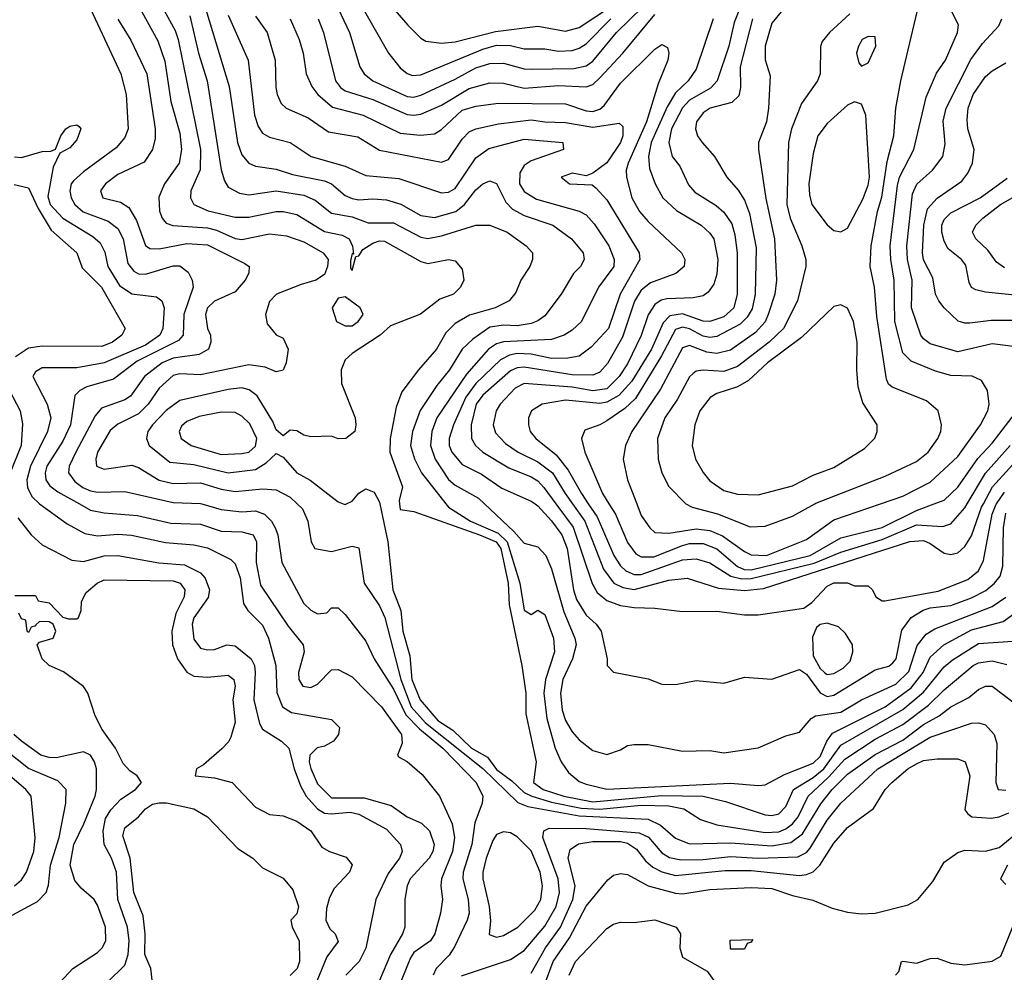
# Model space of a CAD drawing. Header units: inches. Extents: x 1793389 to 1900389, y 320802 to 470796.
# Tile 615 of 656: x 1856644 to 1859505, y 428638 to 431407. Entities that reach past the tile are written whole.
import ezdxf

# ---------------------------------------------------------------- set-up
doc = ezdxf.new("R2010")
doc.units = ezdxf.units.IN
doc.header["$MEASUREMENT"] = 0
doc.layers.add('B8452', color=7, linetype='Continuous')
doc.layers.add('B8453', color=7, linetype='Continuous')

msp = doc.modelspace()

# ---------------------------------------------------------------- linework, layer by layer
at = {"layer": 'B8452', "color": 2}
for points, elevation in [([(1856701.8, 430000), (1856782, 429942), (1856833.5, 429913.5), (1856870, 429907), (1856930, 429911.7), (1856968.8, 429908.8), (1857067.9, 429887.9), (1857150, 429881.1), (1857190, 429872), (1857258, 429838), (1857270, 429826), (1857285.1, 429785.1), (1857294.9, 429710), (1857307.7, 429690), (1857350, 429647.7), (1857367.2, 429610), (1857388.7, 429530), (1857391.8, 429451.8), (1857408.4, 429410), (1857433.7, 429393.7), (1857550, 429373.4), (1857574, 429350), (1857570.6, 429330), (1857556.3, 429310), (1857530, 429295.6), (1857509.1, 429290.9), (1857487.7, 429270), (1857485.8, 429250), (1857490, 429231), (1857510, 429186), (1857550, 429146), (1857645.3, 429145.3), (1857723.6, 429123.6), (1857770, 429090.6), (1857811.7, 429071.7), (1857834.9, 429050), (1857848.4, 429010), (1857844.4, 428990), (1857834.4, 428970), (1857779.3, 428910), (1857770.4, 428890), (1857763.8, 428850), (1857763.8, 428770), (1857757.1, 428750), (1857721.3, 428690), (1857690, 428615.1)], 278), ([(1856817.8, 430000), (1856850, 429982), (1856890, 429973.7), (1856986.4, 429966.4), (1857083.8, 429943.8), (1857170, 429941.1), (1857230, 429921.1), (1857290, 429918.7), (1857322.8, 429910), (1857332.2, 429890), (1857331.7, 429830), (1857343.7, 429763.7), (1857424.4, 429644.4), (1857468, 429590), (1857470.7, 429570), (1857454.4, 429510), (1857455.5, 429490), (1857467.3, 429470), (1857490, 429466), (1857510, 429476.3), (1857550, 429518), (1857570, 429518.8), (1857610, 429497.3), (1857695.5, 429410), (1857754, 429330), (1857755.3, 429304.7), (1857742, 429270), (1857744.7, 429264.7), (1857770, 429251.3), (1857813.8, 429213.8), (1857864, 429150), (1857901.3, 429070), (1857907.4, 429030), (1857901.5, 428990), (1857870.3, 428910), (1857868, 428890), (1857873, 428850), (1857866.8, 428810), (1857850.4, 428750), (1857838, 428730), (1857790, 428695.6), (1857779.4, 428680.6), (1857733.5, 428566.5)], 282), ([(1857173.7, 430000), (1857230, 429983.7), (1857290, 429976.5), (1857330, 429979.5), (1857355.5, 429970), (1857376.4, 429950), (1857387, 429930), (1857394, 429910), (1857406, 429830), (1857470, 429710.8), (1857490, 429690.7), (1857510, 429680.7), (1857536.5, 429683.5), (1857550, 429698), (1857570, 429698), (1857590, 429678), (1857650, 429601), (1857674, 429550), (1857730, 429461.6), (1857766.4, 429386.4), (1857805.8, 429345.8), (1857873.8, 429290), (1857970.4, 429190), (1857990.5, 429150), (1857988.2, 429130), (1857966.7, 429073.3), (1857958.3, 429010), (1857933.1, 428930), (1857931.7, 428910), (1857947, 428850), (1857950.3, 428810), (1857944.9, 428790), (1857907.7, 428712.3), (1857891.9, 428688.1), (1857854.8, 428650), (1857846, 428630)], 286), ([(1857450.7, 430000), (1857465.8, 429985.8), (1857481.6, 429950), (1857491.3, 429890), (1857502, 429870), (1857550, 429862), (1857610, 429877.3), (1857630, 429872), (1857644.9, 429770), (1857690, 429704), (1857705.3, 429670), (1857751.6, 429490), (1857781.6, 429410), (1857823.5, 429363.5), (1857990, 429231.1), (1858091.8, 429131.8), (1858120.8, 429120.8), (1858270, 429093.1), (1858470, 429083.6), (1858506.2, 429066.2), (1858550, 429028.5), (1858590, 429012), (1858710, 429015.2), (1858830, 429006.5), (1858884.6, 429015.4), (1858918.7, 429041.3), (1858972.1, 429127.9), (1859004.8, 429170), (1859050, 429214.3), (1859130, 429271.3), (1859210, 429313.4), (1859270, 429359.1), (1859315.7, 429384.3), (1859350, 429410.3), (1859402.5, 429437.5), (1859430, 429460.5), (1859450, 429470.4), (1859470, 429470.4), (1859530, 429424.9)], 290), ([(1857584.7, 430000), (1857590, 429998), (1857594.1, 430000)], 294), ([(1857691, 430000), (1857714, 429890), (1857729, 429750), (1857752.2, 429690), (1857757.3, 429630), (1857778, 429558), (1857783.5, 429490), (1857807.9, 429430), (1857859.5, 429370), (1857902.6, 429342.6), (1857957.1, 429290), (1858003.7, 429263.7), (1858030, 429228), (1858074.7, 429194.7), (1858110, 429161), (1858132.4, 429150), (1858190, 429133.3), (1858275.7, 429115.7), (1858330, 429112.7), (1858450, 429123.9), (1858530, 429122.4), (1858573.9, 429113.9), (1858622.6, 429082.6), (1858670, 429067), (1858810, 429044.9), (1858850, 429047.1), (1858870, 429055.2), (1858889.8, 429070.2), (1858906, 429090), (1858935.1, 429150), (1858994.5, 429205.5), (1859041.6, 429258.4), (1859130, 429315.8), (1859210, 429359.1), (1859285.3, 429414.7), (1859330, 429459.5), (1859415.1, 429530), (1859430, 429538), (1859470, 429544.2), (1859512.9, 429532.9)], 294), ([(1857748.2, 430000), (1857750, 429984), (1857790, 429977.6), (1857980.4, 429910), (1858028.7, 429890), (1858042.7, 429870), (1858063.2, 429770), (1858066.2, 429706.2), (1858103.6, 429530), (1858115.2, 429450), (1858115.2, 429390), (1858145.3, 429250), (1858137.1, 429190), (1858164.9, 429170), (1858225.5, 429150), (1858310, 429133.6), (1858510, 429152), (1858630.2, 429150.2), (1858695.4, 429135.4), (1858810, 429096.5), (1858830, 429094), (1858850, 429099.5), (1858870, 429120.7), (1858893, 429170), (1858950, 429205), (1858981.2, 429230), (1859030, 429299), (1859210, 429402.8), (1859270, 429452.7), (1859330, 429526.7), (1859353.9, 429546.1), (1859430, 429594), (1859530, 429601.3)], 298), ([(1857882.6, 430000), (1857890, 429990.5), (1857954, 429950), (1858035, 429915), (1858060.5, 429890), (1858097.3, 429770), (1858110, 429690.8), (1858130, 429678), (1858150, 429691), (1858170, 429678), (1858195.3, 429610), (1858198.7, 429570), (1858171.7, 429490), (1858167.4, 429450), (1858176.1, 429376.1), (1858200.3, 429290), (1858217.6, 429250), (1858239.3, 429219.3), (1858270, 429193), (1858290, 429184.9), (1858350.4, 429170.4), (1858710, 429187.9), (1858790, 429181.6), (1858810, 429183.8), (1858866.4, 429213.6), (1858950, 429246.7), (1858970, 429265.7), (1858989.8, 429310.2), (1859006.4, 429333.6), (1859158.7, 429410), (1859234.3, 429465.7), (1859269.8, 429510), (1859290, 429554.4), (1859329.6, 429590), (1859410, 429633.6), (1859502, 429658), (1859550, 429692.7)], 302), ([(1857995.3, 430000), (1858080.2, 429920.2), (1858110, 429886), (1858150, 429874.8), (1858173.4, 429850), (1858190, 429811.3), (1858225.8, 429685.8), (1858257.6, 429610), (1858261.1, 429590), (1858250.3, 429550), (1858222.3, 429490), (1858215.6, 429450), (1858220.5, 429400.5), (1858230, 429370.8), (1858250, 429337.3), (1858270, 429314), (1858310, 429282.8), (1858350, 429271.3), (1858390, 429284.7), (1858410, 429298), (1858430, 429301), (1858470, 429301), (1858570, 429281), (1858650, 429282.8), (1858690, 429276), (1858790, 429291), (1858870, 429326), (1858910, 429336), (1858944.2, 429375.8), (1858956.2, 429383.8), (1859030, 429394.6), (1859090, 429430.3), (1859190, 429476), (1859227.4, 429512.6), (1859251.8, 429588.2), (1859278.5, 429621.5), (1859303.1, 429636.9), (1859470, 429701.7), (1859510, 429728.7)], 306), ([(1858141.6, 430000), (1858150, 429994), (1858190, 429950.4), (1858219.6, 429910), (1858235.5, 429870), (1858253.1, 429750), (1858261.8, 429721.8), (1858290, 429676.3), (1858319.1, 429650), (1858334, 429630), (1858351, 429550), (1858351.3, 429530), (1858370, 429511.3), (1858470, 429491), (1858510, 429476), (1858550, 429474.8), (1858610, 429486.8), (1858690, 429478.8), (1858750, 429496), (1858830, 429490.8), (1858910, 429518.8), (1858930, 429504.9), (1858970, 429450.4), (1858990, 429440.3), (1859010, 429443.7), (1859130, 429517.6), (1859170, 429528.7), (1859181.7, 429538.3), (1859191.2, 429550), (1859207.1, 429632.9), (1859234.5, 429670), (1859268.9, 429691.1), (1859290, 429698.3), (1859350, 429704.9), (1859410, 429726.5), (1859451.6, 429748.4), (1859476.9, 429770), (1859492.8, 429790), (1859501.3, 429818.7), (1859502.8, 429930), (1859510, 429973)], 310), ([(1858202.4, 430000), (1858252.2, 429932.2), (1858308.1, 429768.1), (1858322.4, 429742.4), (1858350, 429719.5), (1858390, 429704.4), (1858430, 429698.4), (1858490, 429697.3), (1858570, 429687.3), (1858670, 429688.2), (1858750, 429677.1), (1858790, 429677.1), (1858922.7, 429697.3), (1858946.3, 429713.7), (1858990, 429761), (1859010, 429770.6), (1859050, 429770.8), (1859070, 429762), (1859110, 429762), (1859122, 429750), (1859132, 429730), (1859150, 429718), (1859158, 429718), (1859313.3, 429746.7), (1859399.5, 429780.5), (1859430, 429805.5), (1859444.9, 429835.1), (1859469.8, 429970), (1859481.3, 429998.7), (1859482.1, 430000)], 314), ([(1858250.4, 430000), (1858286, 429950), (1858340.2, 429810), (1858370.4, 429770), (1858396.7, 429756.7), (1858430, 429751.3), (1858530, 429778.5), (1858583.7, 429783.7), (1858675.1, 429755.1), (1858750, 429748.7), (1858805.5, 429754.5), (1859230.3, 429890.3), (1859270, 429893.1), (1859290, 429884.9), (1859330, 429857.1), (1859350, 429852.7), (1859370, 429858), (1859390, 429876.3), (1859410, 429907.3), (1859439.3, 429990), (1859444.6, 430000)], 318), ([(1858296.5, 430000), (1858321.9, 429961.9), (1858370.3, 429850), (1858390, 429820.4), (1858405.8, 429805.8), (1858430, 429795.2), (1858450, 429794.7), (1858570, 429836.9), (1858610, 429840.3), (1858650, 429828.8), (1858710.1, 429790.1), (1858742.6, 429782.6), (1858770, 429782.8), (1858952.5, 429827.5), (1859030, 429859.3), (1859150, 429896.1), (1859250, 429939.2), (1859326.2, 429933.8), (1859350, 429942), (1859390, 429988.2), (1859397.1, 430000)], 322), ([(1858356.5, 430000), (1858375.3, 429970), (1858410, 429887.3), (1858434.4, 429854.4), (1858450, 429845.7), (1858486.4, 429846.4), (1858570, 429879.3), (1858590, 429884.5), (1858630, 429884.9), (1858670, 429869.1), (1858730, 429818), (1858749.6, 429809.6), (1858770, 429808.3), (1858940.7, 429850), (1859030, 429900.9), (1859150, 429931.7), (1859250, 429980.9), (1859301.8, 430000)], 326), ([(1858437.2, 430000), (1858450, 429966), (1858474.8, 429930), (1858490, 429917.3), (1858530, 429914.4), (1858610, 429927.1), (1858650, 429922.4), (1858686.8, 429906.8), (1858750, 429861.3), (1858770, 429852.2), (1858814, 429850), (1858930, 429896.4), (1859010, 429953.7), (1859145.6, 430000)], 330), ([(1858579.8, 430000), (1858598, 429990), (1858671.4, 429971.4), (1858766.3, 429933.7), (1858810, 429935.5), (1858890, 429964.4), (1858954.4, 430000)], 334), ([(1856639, 429959), (1856677.3, 429910), (1856710, 429880.7), (1856796.1, 429836.1), (1856830, 429832.4), (1856890, 429848.9), (1856930, 429850.3), (1857049, 429829), (1857123.2, 429823.2), (1857170, 429799.3), (1857183.6, 429783.6), (1857195.5, 429750), (1857192, 429728), (1857150, 429668.7), (1857145.7, 429650), (1857150, 429606.8), (1857170, 429580.5), (1857190, 429575.5), (1857210, 429576.3), (1857246, 429590), (1857270, 429587.7), (1857317.1, 429550), (1857326.7, 429530), (1857328.8, 429510), (1857324.9, 429430), (1857341.6, 429361.6), (1857350, 429344.7), (1857404.7, 429310), (1857426, 429290), (1857441.6, 429230), (1857460.2, 429180.2), (1857477, 429150), (1857510, 429113.7), (1857530, 429101.5), (1857550, 429099.1), (1857604.4, 429104.4), (1857630, 429098.4), (1857710, 429054.9), (1857750.6, 429010), (1857755.5, 428990), (1857748.2, 428970), (1857714.8, 428925.2), (1857679.5, 428850), (1857650, 428709), (1857630.3, 428669.7), (1857592.4, 428630)], 274), ([(1856630, 429734), (1856690, 429734), (1856698, 429718), (1856730, 429712), (1856770, 429671), (1856786, 429666), (1856810, 429666), (1856815.1, 429670), (1856822.9, 429690), (1856824.2, 429715.8), (1856837.7, 429742.3), (1856869.3, 429770), (1856890, 429779.3), (1857090, 429776.5), (1857110.5, 429770), (1857123.8, 429750), (1857122.4, 429730), (1857098.5, 429681.5), (1857086.7, 429630), (1857088.4, 429590), (1857103.1, 429550), (1857130, 429510.6), (1857150, 429499.3), (1857190, 429496.4), (1857250, 429502), (1857266.8, 429490), (1857270.3, 429470.3), (1857263.7, 429430), (1857270, 429366), (1857258, 429322), (1857251.5, 429308.5), (1857231.8, 429288.2), (1857178.8, 429241.2), (1857158, 429230), (1857154, 429210), (1857210, 429204), (1857262, 429190), (1857330, 429118.8), (1857370, 429097.3), (1857410, 429093.4), (1857450, 429078), (1857490.7, 429050), (1857522.4, 429002.4), (1857544.7, 428990), (1857593.4, 428973.4), (1857610.8, 428950.8), (1857602.8, 428930), (1857557.7, 428882.3), (1857544.4, 428855.6), (1857535.8, 428824.2), (1857534, 428790), (1857545.1, 428765.1), (1857561, 428750), (1857570, 428728), (1857536.8, 428683.2), (1857507.4, 428612.6)], 270), ([(1856899.3, 428610), (1856950, 428658.8), (1856959.7, 428690), (1856962.3, 428730), (1856958, 428770), (1856929.7, 428850), (1856925.6, 428930), (1856911.5, 428970), (1856889.5, 429009.5), (1856886.9, 429050), (1856894.2, 429085.8), (1856908.9, 429111.1), (1856938.4, 429141.6), (1856980.9, 429170), (1856998, 429190), (1856986, 429210), (1856964.2, 429224.2), (1856945.1, 429245.1), (1856922.4, 429290), (1856884.1, 429344.1), (1856863.7, 429383.7), (1856842, 429450), (1856830, 429469.5), (1856771.8, 429511.8), (1856729.8, 429529.8), (1856709.8, 429549.8), (1856695.3, 429590), (1856702, 429598), (1856741.2, 429610), (1856749.3, 429630), (1856742, 429650), (1856730, 429657.2), (1856702, 429658), (1856691.1, 429648.9), (1856690, 429646), (1856678, 429642), (1856670, 429626), (1856666, 429630), (1856662, 429662), (1856650, 429666), (1856642, 429682)], 270), ([(1857928.2, 428628.2), (1858070, 428675.3), (1858110, 428701.6), (1858170, 428772.2), (1858203.1, 428830), (1858213.1, 428870), (1858208.6, 428910), (1858164.7, 429030), (1858167, 429050), (1858182.6, 429057.4), (1858290, 429056.9), (1858444.2, 429044.2), (1858471, 429031), (1858510, 428985.3), (1858532.4, 428972.4), (1858565.2, 428965.2), (1858630, 428966.2), (1858710, 428975.2), (1858790, 428970.2), (1858905.7, 428974.3), (1858930, 428987), (1858940.7, 428999.3), (1858990, 429080.4), (1859030, 429130.4), (1859138, 429230), (1859290, 429322.3), (1859410, 429363), (1859430, 429364), (1859450, 429357.3), (1859475.5, 429330), (1859483.8, 429303.8), (1859480.5, 429190), (1859486.8, 429170), (1859510, 429168.2)], 286), ([(1856610, 428797.6), (1856696.1, 428843.9), (1856720.9, 428870), (1856727.8, 428892.2), (1856734, 428950), (1856759.1, 429030), (1856778.4, 429130), (1856779.5, 429170), (1856754.8, 429194.8), (1856670, 429231.1), (1856569.8, 429309.8)], 278), ([(1856762, 428610), (1856799, 428650), (1856870, 428696.3), (1856883.7, 428710), (1856894.5, 428730), (1856893.6, 428770), (1856870, 428834), (1856860.9, 428850), (1856822.7, 428882.7), (1856805.1, 428905.1), (1856791.2, 428950), (1856801.7, 429010), (1856831.2, 429070), (1856863.6, 429150), (1856867.6, 429170), (1856867.3, 429230), (1856862, 429250), (1856850, 429269.2), (1856830, 429279.5), (1856750, 429261.6), (1856730, 429262.4), (1856706, 429270), (1856649.5, 429310), (1856627.3, 429330)], 274), ([(1858130, 428635.5), (1858172.1, 428710), (1858215.3, 428770), (1858251.9, 428850), (1858258.5, 428890), (1858238, 428970), (1858244.2, 428995.8), (1858267.7, 429012.3), (1858310, 429018.2), (1858390, 429018.2), (1858410, 429014.2), (1858436.3, 428996.3), (1858462.7, 428962.7), (1858484.1, 428944.1), (1858510, 428930.2), (1858550, 428919.6), (1858694.3, 428934.3), (1858770, 428934), (1858910, 428920.3), (1858930, 428922.6), (1858950, 428930.4), (1858969.6, 428950), (1859010, 429013.4), (1859050, 429059.1), (1859125.1, 429114.9), (1859159.3, 429170), (1859178, 429190), (1859225.1, 429230), (1859250, 429244.9), (1859270, 429253.7), (1859310, 429259.1), (1859370, 429258.8), (1859391, 429250), (1859404.9, 429210), (1859390.9, 429110.9), (1859398.8, 429098.8), (1859410.6, 429090.6), (1859466.9, 429086.9), (1859490, 429090.3), (1859518, 429102)], 282), ([(1856629.3, 428890), (1856650, 428907.7), (1856664.5, 428930), (1856685.6, 428990), (1856689.5, 429029.5), (1856678, 429150), (1856662, 429170), (1856615.6, 429210)], 282), ([(1857030, 428608), (1857025.1, 428650), (1857007.6, 428690), (1857008.5, 428750), (1857002.8, 428802.8), (1856976.3, 428870), (1856965.7, 428970), (1856944.4, 429035.6), (1856950, 429058.8), (1856989.6, 429090.4), (1857010, 429114), (1857030, 429126.8), (1857050, 429130.7), (1857070.6, 429130.6), (1857150, 429114), (1857190, 429090.8), (1857278.5, 428998.5), (1857322, 428970), (1857350, 428942), (1857410, 428912), (1857438, 428878), (1857454.8, 428830), (1857450, 428808), (1857432, 428790), (1857436, 428770), (1857456.3, 428730), (1857457.1, 428670), (1857450.4, 428650), (1857430, 428629.2)], 266), ([(1858172.4, 428610), (1858194.8, 428670), (1858241.8, 428738.2), (1858290, 428830.4), (1858352.8, 428907.2), (1858370, 428920.5), (1858390, 428925.5), (1858410, 428923), (1858470.2, 428890.2), (1858550, 428868.5), (1858570, 428867), (1858650, 428879.5), (1858770, 428884.9), (1858830, 428881.7), (1858890, 428861.3), (1858948.4, 428848.4), (1859005.2, 428825.2), (1859050, 428813.4), (1859090, 428808), (1859130, 428810.4), (1859225.6, 428834.4), (1859254, 428850), (1859297.6, 428902.4), (1859330, 428958.8), (1859370, 428986.8), (1859390, 428993.4), (1859450, 428990.8), (1859490, 429001), (1859549.3, 429050)], 278), ([(1859188.7, 428630), (1859199, 428641), (1859206, 428670), (1859210, 428671.3), (1859250, 428664.7), (1859290, 428678.8), (1859310, 428679.1), (1859350, 428665.5), (1859390, 428660.5), (1859470, 428670.7), (1859494.7, 428685.3), (1859537.4, 428790), (1859548.9, 428811.1), (1859570, 428827), (1859690, 428884), (1859750, 428857), (1859770, 428855.3), (1859809.8, 428870.2), (1859850, 428894), (1859890, 428898.8), (1859975.1, 428990), (1860000, 429007.7)], 274), ([(1859514, 428950), (1859494, 428910), (1859510, 428894)], 278), ([(1858240.7, 428630), (1858259.5, 428670), (1858350, 428766), (1858370, 428778.8), (1858390, 428784), (1858430, 428782.8), (1858490, 428790.6), (1858551.3, 428770), (1858564.7, 428750), (1858562, 428710), (1858570, 428682), (1858642, 428642), (1858683.5, 428583.5)], 274)]:
    msp.add_lwpolyline(points, dxfattribs=dict(at, elevation=elevation))
for points, elevation in [([(1858990, 429653.2), (1858970, 429649.4), (1858959.3, 429640.7), (1858947.6, 429612.4), (1858950, 429558.8), (1858970, 429521.3), (1858982.4, 429510), (1858990, 429504.2), (1859010, 429507.2), (1859037.4, 429522.6), (1859057.3, 429542.7), (1859065.1, 429570), (1859063.7, 429590), (1859043.6, 429623.6), (1859022.9, 429642.9)], 314), ([(1858050, 429046.6), (1858030, 429039.3), (1858018.9, 429021.1), (1857999.6, 428970), (1857990.3, 428930), (1857990.3, 428910), (1858008.9, 428830), (1858012.4, 428787.6), (1858008.1, 428748.1), (1858030, 428740.7), (1858050, 428745.5), (1858092, 428770), (1858141.3, 428818.7), (1858158.9, 428850), (1858163.1, 428890), (1858156.8, 428930), (1858130, 428991.8), (1858090, 429032.7), (1858070, 429043.7)], 290), ([(1858710, 428706), (1858708.4, 428731.6), (1858774, 428734), (1858770, 428726), (1858758, 428722), (1858750, 428706)], 274)]:
    msp.add_lwpolyline(points, close=True, dxfattribs=dict(at, elevation=elevation))
at = {"layer": 'B8453', "color": 2}
for points, elevation in [([(1857525.5, 431645.5), (1857716.3, 431310), (1857750, 431267.7), (1857770, 431250.6), (1857785.5, 431245.5), (1857810, 431247), (1857990, 431322), (1858030, 431333.4), (1858070, 431332.6), (1858110, 431323.1), (1858170, 431323.1), (1858210, 431315.6), (1858250, 431317.4), (1858270, 431324.2), (1858290, 431337), (1858362.3, 431410)], 326), ([(1857546.4, 431490), (1857602.4, 431370), (1857633, 431270), (1857645.5, 431250), (1857670.7, 431230), (1857770, 431184), (1857790, 431182.3), (1857810, 431187.6), (1857910, 431234.3), (1857970, 431267.7), (1858010, 431279.6), (1858050, 431280.9), (1858110, 431264.2), (1858130, 431263.1), (1858254.2, 431265.8), (1858290, 431273.1), (1858310, 431287), (1858378.7, 431370), (1858455.1, 431444.9)], 322), ([(1857053.7, 431453.7), (1857095.9, 431375.9), (1857105.2, 431350), (1857170.2, 431030), (1857168.9, 430971.1), (1857141.6, 430910), (1857140.5, 430890), (1857150.4, 430870.4), (1857191.7, 430851.7), (1857270, 430833.7), (1857310, 430833.7), (1857390, 430850.3), (1857410, 430850.3), (1857450, 430841.3), (1857530, 430791.8), (1857580.9, 430780.9), (1857602, 430770), (1857611, 430749), (1857614, 430726), (1857610, 430728), (1857606, 430706), (1857605.2, 430685.2), (1857610, 430678), (1857621.2, 430718.8), (1857630, 430721), (1857641, 430739), (1857670, 430757.4), (1857690, 430764.6), (1857703.9, 430763.9), (1857810, 430704.9), (1857830, 430699.1), (1857890, 430710.5), (1857910, 430706), (1857930, 430682), (1857934.8, 430650), (1857924.7, 430630), (1857904.7, 430610), (1857864.9, 430595.1), (1857808.7, 430551.3), (1857722, 430518), (1857692, 430490), (1857610, 430437.2), (1857590, 430419), (1857578, 430390), (1857579.1, 430350), (1857618.8, 430250), (1857621, 430230), (1857618, 430210), (1857592, 430190), (1857570, 430189.4), (1857550, 430197.2), (1857490, 430195.1), (1857470, 430199.3), (1857450, 430212.7), (1857430, 430214), (1857410, 430198), (1857390, 430215.3), (1857379.7, 430239.7), (1857333.9, 430313.9), (1857311.2, 430331.2), (1857290, 430336.9), (1857250, 430332.8), (1857110, 430300.5), (1857070, 430271.5), (1857030.4, 430230), (1857017.1, 430210), (1857012.7, 430190), (1857020.5, 430170), (1857081.1, 430121.1), (1857150, 430114), (1857249.7, 430090.3), (1857330, 430099.6), (1857360.6, 430119.4), (1857390, 430146.8), (1857410, 430136), (1857450, 430090.6), (1857488.7, 430068.7), (1857570, 430005.5), (1857584.7, 430000)], 294), ([(1857175.6, 431470), (1857253, 431213), (1857277, 431050), (1857290, 431014.8), (1857310, 430990.6), (1857330, 430981.6), (1857390, 430972.7), (1857437.4, 430957.4), (1857530, 430938.9), (1857550.2, 430930.2), (1857590, 430896.4), (1857610, 430887.4), (1857630, 430883.6), (1857670, 430886.7), (1857710, 430883.7), (1857751.3, 430871.3), (1857810, 430838.7), (1857850, 430832.2), (1857911.8, 430850), (1857936.9, 430870), (1857970, 430913), (1857990, 430930.6), (1858010, 430939.1), (1858030, 430930.8), (1858057.3, 430877.3), (1858076.7, 430856.7), (1858110, 430838), (1858193.4, 430810), (1858247.7, 430770), (1858282, 430730), (1858284.9, 430710), (1858273.4, 430690), (1858253.4, 430670), (1858217.3, 430610), (1858170, 430546.6), (1858150, 430532), (1858130, 430524.7), (1858090, 430517.7), (1858050, 430519.2), (1858010, 430513.5), (1857960.9, 430479.1), (1857930.4, 430450), (1857893.4, 430390), (1857856.2, 430343.8), (1857808.1, 430271.9), (1857785.7, 430210), (1857780.3, 430170), (1857791.4, 430131.4), (1857812.2, 430090), (1857882.6, 430000)], 302), ([(1857716.3, 431456.3), (1857771.9, 431391.9), (1857810, 431354), (1857824.9, 431344.9), (1857870, 431339.5), (1857910, 431342.6), (1858027.3, 431372.7), (1858150, 431388.7), (1858230, 431373.7), (1858270, 431384.6), (1858397.4, 431470)], 330), ([(1858748.2, 431470), (1858720.5, 431399.5), (1858704.6, 431330), (1858670.4, 431230), (1858651.3, 431208.7), (1858590, 431173.7), (1858570, 431151.5), (1858538.5, 431090), (1858530.4, 431050), (1858540.5, 431010), (1858562, 430982), (1858587.3, 430927.3), (1858606.4, 430906.4), (1858667.7, 430867.7), (1858690, 430848.2), (1858713.6, 430813.6), (1858722.5, 430782.5), (1858728.9, 430730), (1858728.8, 430610), (1858719.5, 430570), (1858690, 430544), (1858650, 430529.8), (1858630, 430531.2), (1858570, 430552.8), (1858533.7, 430546.3), (1858514.2, 430525.8), (1858479.7, 430450), (1858423.1, 430356.9), (1858385.4, 430314.6), (1858350, 430295.5), (1858330, 430291.7), (1858230, 430301.7), (1858162, 430290), (1858131, 430270), (1858122.8, 430250), (1858122.8, 430230), (1858127.3, 430210), (1858144, 430190), (1858202.8, 430142.8), (1858238.4, 430098.4), (1858276.5, 430030), (1858296.5, 430000)], 322), ([(1856850, 431438.8), (1856938.4, 431250), (1856954, 431190), (1856959.3, 431090), (1856950, 431065.2), (1856924.8, 431035.2), (1856830, 430965.6), (1856801.1, 430938.9), (1856794.4, 430930), (1856790.4, 430910), (1856793.7, 430890), (1856804.4, 430870), (1856829.3, 430849.3), (1856901.3, 430821.3), (1856930, 430800.5), (1856944.6, 430770), (1856959, 430699), (1856976.5, 430676.5), (1856990, 430668.8), (1857010, 430667.4), (1857090, 430692), (1857110, 430692.4), (1857134, 430674), (1857146, 430650), (1857148.5, 430630), (1857121.7, 430550), (1857119.3, 430490), (1857105.5, 430474.5), (1856985.4, 430414.6), (1856917.3, 430362.7), (1856839.9, 430340.1), (1856818.8, 430330), (1856805.1, 430314.9), (1856791.6, 430230), (1856770, 430182), (1856723.6, 430110), (1856718.9, 430090), (1856720.3, 430070), (1856732.4, 430052.4), (1856755.1, 430035.1), (1856817.8, 430000)], 282), ([(1856999.5, 431430), (1857046.1, 431346.1), (1857066.5, 431286.5), (1857083.1, 431170), (1857110, 431078), (1857114.9, 431030), (1857108.2, 430990), (1857065.5, 430930), (1857048.6, 430891.4), (1857050.4, 430850.4), (1857058, 430830), (1857070, 430816.3), (1857088.9, 430808.9), (1857190, 430802), (1857215.8, 430795.8), (1857270, 430771.8), (1857290, 430768.8), (1857370, 430784.9), (1857419.2, 430779.2), (1857470, 430761.6), (1857526, 430730), (1857540.7, 430710), (1857539.1, 430690), (1857530, 430666.6), (1857504.7, 430650), (1857462, 430638), (1857390.6, 430609.4), (1857370, 430588), (1857358.8, 430550), (1857363.5, 430523.5), (1857390, 430491.3), (1857410, 430482), (1857424.7, 430450), (1857418.8, 430410), (1857410, 430388.7), (1857390, 430384), (1857357.2, 430397.2), (1857310, 430404.2), (1857170, 430375.4), (1857110, 430378), (1857090, 430373.3), (1857050, 430336.2), (1857018, 430290), (1856990, 430261.3), (1856930, 430231.5), (1856907.1, 430212.9), (1856870.4, 430150), (1856866, 430130), (1856867.7, 430110), (1856890, 430100.5), (1856970, 430112.4), (1856990, 430106), (1857049.2, 430069.2), (1857090, 430059.6), (1857170, 430060.9), (1857230, 430042.7), (1857270, 430036), (1857350, 430043.7), (1857390, 430040.5), (1857430, 430019.3), (1857450.7, 430000)], 290), ([(1857250, 431421), (1857308.4, 431290), (1857326.7, 431130), (1857337, 431097), (1857350, 431077.3), (1857370, 431066), (1857430, 431050.5), (1857490.8, 431010), (1857590, 430981.6), (1857650, 430954.9), (1857745.5, 430945.5), (1857870, 430904.4), (1857890, 430906.4), (1857910, 430916.4), (1857970, 431005.5), (1858007.3, 431032.7), (1858110, 431060.3), (1858222, 431050), (1858224.7, 431030), (1858130, 430996.9), (1858110, 430983.6), (1858097.3, 430962.7), (1858096.5, 430930), (1858110, 430908.4), (1858145.9, 430885.9), (1858270, 430850.4), (1858290, 430840.5), (1858313.9, 430813.9), (1858355.8, 430750), (1858372, 430710), (1858370.2, 430689.8), (1858326, 430630), (1858276.3, 430530), (1858250, 430504.5), (1858226, 430490), (1858190, 430478), (1858050, 430470.9), (1858030, 430465.4), (1858006.7, 430450), (1857942.7, 430377.3), (1857856.5, 430250), (1857841.5, 430210), (1857837.7, 430170), (1857851.6, 430130), (1857890, 430070.4), (1857910, 430054), (1857977.1, 430017.1), (1857995.3, 430000)], 306), ([(1857512, 431410), (1857526.7, 431370), (1857562.4, 431230), (1857576.3, 431210), (1857590, 431200.4), (1857670, 431175.2), (1857770, 431131.6), (1857790, 431130.2), (1857810, 431132.9), (1857870, 431158.9), (1857950, 431207.6), (1858010, 431224.2), (1858050, 431223.1), (1858110, 431207.9), (1858210, 431216.5), (1858290, 431212), (1858310, 431219.3), (1858330, 431238.4), (1858396.9, 431310), (1858490, 431422.4)], 318), ([(1858870, 431447), (1858830, 431397.2), (1858810.6, 431330.6), (1858810.5, 431290.5), (1858824.5, 431244.5), (1858820.4, 431150), (1858814.4, 431110), (1858790.6, 431050), (1858790.6, 431030), (1858812.4, 430887.6), (1858837, 430770), (1858843.1, 430650), (1858838.7, 430610), (1858819.5, 430550), (1858810, 430529.6), (1858781.8, 430498.2), (1858710, 430446.9), (1858670, 430437.3), (1858641, 430441), (1858590, 430460.5), (1858570, 430454), (1858506.1, 430333.9), (1858423, 430210), (1858404.9, 430170), (1858397.3, 430130), (1858410.8, 430070), (1858437.2, 430000)], 330), ([(1859055.9, 431424.1), (1858997.3, 431370), (1858975.9, 431344.1), (1858970.6, 431329.4), (1858970.5, 431250), (1858962, 431230), (1858916.1, 431163.9), (1858886.4, 431090), (1858878.4, 431050), (1858873.4, 430870), (1858882.6, 430830), (1858917.1, 430750), (1858928.2, 430710), (1858928.2, 430690), (1858904.4, 430590), (1858863.7, 430510), (1858822, 430470), (1858730, 430399.7), (1858690, 430385.1), (1858630, 430388.2), (1858610, 430385.6), (1858600.8, 430379.2), (1858590, 430369.4), (1858555.5, 430304.5), (1858518.4, 430250), (1858497.1, 430190), (1858499.3, 430130), (1858510.5, 430090), (1858530.4, 430050.4), (1858579.8, 430000)], 334), ([(1858954.4, 430000), (1858958, 430002), (1859159.3, 430080.7), (1859250, 430123), (1859283.7, 430150), (1859312.3, 430190), (1859320.9, 430210), (1859322.7, 430230), (1859313.2, 430270), (1859279.1, 430299.1), (1859179.7, 430339.7), (1859168.3, 430348.3), (1859162.6, 430362.6), (1859134.9, 430545.1), (1859127.8, 430630), (1859115.1, 430690), (1859118, 430750), (1859136.4, 430850), (1859148.8, 430891.2), (1859164.8, 430995.2), (1859184.2, 431070), (1859189.7, 431150), (1859204.5, 431230), (1859252, 431430)], 334), ([(1859145.6, 430000), (1859210, 430022), (1859290, 430063.1), (1859370, 430138), (1859436.2, 430230), (1859457, 430270), (1859460.9, 430290), (1859456, 430330), (1859438.4, 430358.4), (1859411.7, 430371.7), (1859350, 430373.3), (1859305.6, 430385.6), (1859234.9, 430414.9), (1859210, 430439), (1859187.4, 430530), (1859185.4, 430650), (1859175.1, 430710), (1859173.5, 430750), (1859194.6, 430925.4), (1859201, 430950), (1859242.4, 431030), (1859278, 431182), (1859308.2, 431251.8), (1859334.5, 431290), (1859369.4, 431370), (1859372.1, 431392.1), (1859351.8, 431431.8)], 330), ([(1856929.1, 431409.1), (1856967.7, 431347.7), (1857013.7, 431250), (1857037.6, 431090), (1857037.6, 431062.4), (1857030.5, 431030), (1857006.4, 430993.6), (1856930, 430957), (1856894, 430930), (1856878.8, 430910), (1856886, 430890), (1856937, 430877), (1856961.1, 430861.1), (1856984, 430824), (1857010, 430750.8), (1857022.6, 430742.6), (1857050, 430741.3), (1857130, 430756.5), (1857190, 430752.9), (1857298.7, 430698.7), (1857310.7, 430690), (1857310.6, 430670.6), (1857299.3, 430650), (1857270, 430616.2), (1857210, 430589.5), (1857190.5, 430570), (1857184.4, 430550), (1857190.4, 430510), (1857198.4, 430490), (1857199.3, 430470), (1857193.4, 430450), (1857166.1, 430433.9), (1857090, 430423.8), (1857058.4, 430410), (1857006.7, 430370), (1856966.6, 430313.4), (1856950, 430302.4), (1856882, 430278), (1856863.6, 430256.4), (1856807.4, 430150), (1856788.5, 430110), (1856786.7, 430090), (1856804.6, 430064.6), (1856827.6, 430047.6), (1856850, 430038.3), (1856870, 430034.3), (1856950, 430035.8), (1857090, 430003.7), (1857170, 430001.1), (1857173.7, 430000)], 286), ([(1857138.9, 431418.9), (1857164, 431310), (1857188.9, 431230), (1857230, 430971.3), (1857239, 430939), (1857250, 430920.7), (1857283.1, 430903.1), (1857310, 430898.7), (1857390, 430910.3), (1857470, 430897.4), (1857502.5, 430882.5), (1857550, 430845.3), (1857610, 430834.3), (1857657, 430817), (1857730, 430816.5), (1857810, 430775.3), (1857830, 430771.8), (1857870, 430778.9), (1857970, 430810.6), (1858010, 430810.6), (1858061, 430790), (1858116, 430750), (1858134.8, 430730), (1858134.8, 430710), (1858126.8, 430690), (1858100.7, 430650), (1858085.8, 430614.2), (1858066.8, 430590), (1858026, 430570), (1857951.6, 430548.4), (1857910, 430524.5), (1857882.9, 430497.1), (1857855.5, 430450), (1857803, 430390), (1857754.6, 430325.4), (1857738.4, 430281.6), (1857721.1, 430190), (1857720.3, 430150), (1857757.1, 430050), (1857747, 430010), (1857748.2, 430000)], 298), ([(1857330, 431417.3), (1857363, 431370), (1857386.4, 431290), (1857388.4, 431210), (1857392.7, 431190), (1857404.2, 431164.2), (1857418.8, 431150), (1857482.3, 431122.3), (1857541.7, 431081.7), (1857626.9, 431066.9), (1857690, 431028.2), (1857870, 430993), (1857890, 431000.7), (1857930, 431060.5), (1857950, 431081.6), (1857970, 431090.4), (1858035.2, 431104.8), (1858130, 431116.5), (1858170, 431110.2), (1858230, 431109), (1858310, 431094.7), (1858386.4, 431106.4), (1858396.7, 431096.7), (1858396.5, 431070), (1858390.3, 431050), (1858350, 430991.6), (1858310, 430961.2), (1858290, 430953.2), (1858250, 430961.2), (1858218, 430950), (1858242, 430930), (1858307.3, 430927.3), (1858318.8, 430918.8), (1858350, 430884), (1858443.8, 430730), (1858446, 430710), (1858388.8, 430610), (1858355.3, 430510), (1858304.6, 430455.4), (1858270, 430429.7), (1858236.5, 430423.5), (1858190, 430422.7), (1858130, 430435.5), (1858090, 430437.1), (1858067.9, 430432.1), (1858041.6, 430418.4), (1857970.1, 430349.9), (1857940.7, 430310), (1857904.6, 430230), (1857891.8, 430190), (1857892, 430170), (1857899.5, 430150), (1857930, 430114.9), (1857986.6, 430086.6), (1858045.4, 430045.4), (1858130, 430008.2), (1858141.6, 430000)], 310), ([(1857430.4, 431410), (1857456.4, 431350), (1857468.4, 431310), (1857477.1, 431250), (1857493.4, 431213.4), (1857510.4, 431190), (1857553.4, 431153.4), (1857642.8, 431130), (1857750, 431078), (1857808, 431072), (1857850, 431075.5), (1857870, 431088), (1857930, 431144.2), (1857970, 431156.5), (1858035.6, 431164.4), (1858230, 431163.1), (1858290, 431142.3), (1858310, 431140.9), (1858330, 431147.2), (1858342.2, 431157.8), (1858390, 431223), (1858490, 431322), (1858510, 431334.8), (1858526.4, 431326.4), (1858530.4, 431310.4), (1858527.7, 431290), (1858499.5, 431220.5), (1858465.5, 431110), (1858411.8, 430990), (1858406, 430970), (1858407, 430950), (1858423.1, 430890), (1858444.9, 430850), (1858470, 430820.5), (1858566.8, 430730), (1858577.3, 430710), (1858574.8, 430690), (1858551, 430670), (1858477.5, 430642.5), (1858450, 430621.6), (1858431.1, 430588.9), (1858395.6, 430484.4), (1858351.9, 430408.1), (1858330, 430382.4), (1858310, 430374.3), (1858250, 430375.1), (1858110, 430397.6), (1858090, 430395.6), (1858070, 430387.1), (1857990, 430315.8), (1857970.3, 430290), (1857956.5, 430230), (1857957, 430190), (1857968.4, 430170), (1857990.5, 430150), (1858065.1, 430105.1), (1858130, 430078.7), (1858150, 430066.7), (1858167.5, 430047.5), (1858202.4, 430000)], 314), ([(1858659.5, 431410), (1858610, 431264), (1858586.4, 431230), (1858550, 431195.1), (1858525.9, 431154.1), (1858479.1, 431050), (1858471.5, 431010), (1858474.7, 430974.7), (1858490.4, 430930.4), (1858513.4, 430890), (1858553.1, 430853.1), (1858624, 430810), (1858650, 430787.3), (1858661.6, 430770), (1858673.1, 430710), (1858670, 430668), (1858661.3, 430638.7), (1858644.9, 430615.1), (1858630, 430605.1), (1858601.3, 430598.7), (1858524.2, 430595.8), (1858508.1, 430591.9), (1858490, 430579.6), (1858470.2, 430549.8), (1858450, 430489.3), (1858410, 430407.3), (1858386, 430370), (1858350, 430334.8), (1858310, 430329), (1858250, 430339.4), (1858110, 430349.7), (1858083.7, 430336.3), (1858040.4, 430290), (1858028.4, 430270), (1858020.4, 430230), (1858026.5, 430206.5), (1858055.6, 430175.6), (1858093, 430150), (1858150, 430122.7), (1858192.7, 430090), (1858229, 430030), (1858250.4, 430000)], 318), ([(1858773.8, 431410), (1858737.4, 431270), (1858738.4, 431210), (1858733.8, 431186.2), (1858713.3, 431166.7), (1858651, 431150), (1858630, 431136.2), (1858610.5, 431110), (1858608, 431090), (1858614, 431070), (1858627.3, 431050), (1858662.8, 431010), (1858698.8, 430950), (1858731.9, 430911.9), (1858750, 430882.8), (1858764.5, 430844.5), (1858784.5, 430744.5), (1858781.5, 430610), (1858772.7, 430567.3), (1858757.7, 430542.3), (1858737.2, 430522.8), (1858670, 430486.2), (1858650, 430483.5), (1858630, 430487.8), (1858590, 430508.8), (1858570, 430513.8), (1858550, 430506.6), (1858509.5, 430430.5), (1858433.7, 430306.3), (1858402.7, 430277.3), (1858350, 430241.6), (1858330, 430229.5), (1858286.2, 430213.8), (1858276.3, 430190), (1858286, 430150), (1858337.6, 430030), (1858356.5, 430000)], 326), ([(1859554.5, 430454.5), (1859470, 430465.6), (1859370, 430442.4), (1859290, 430465.1), (1859270, 430479.3), (1859262.9, 430490), (1859235.1, 430570), (1859237.3, 430650), (1859223.5, 430710), (1859221.5, 430750), (1859238.5, 430901.5), (1859251.1, 430928.9), (1859296, 430970), (1859326.6, 431010), (1859333, 431047), (1859327.3, 431112.7), (1859336.3, 431150), (1859407.9, 431292.1), (1859441.8, 431338.2), (1859489.4, 431390), (1859498, 431410)], 326), ([(1859530, 430532.8), (1859467.1, 430532.9), (1859405.4, 430525.4), (1859390, 430525.1), (1859371.5, 430531.5), (1859330, 430569.4), (1859314.5, 430590), (1859305.1, 430610), (1859297.2, 430657.2), (1859270, 430709.2), (1859267.4, 430730), (1859271, 430810), (1859282.4, 430857.6), (1859310, 430888.5), (1859381.7, 430938.3), (1859399.1, 430960.9), (1859412.3, 430990), (1859417.2, 431030), (1859399.5, 431090), (1859397.6, 431117.6), (1859399.7, 431150), (1859414.7, 431190), (1859450, 431242), (1859470, 431259.1), (1859510, 431282)], 322), ([(1856628.9, 431008.9), (1856650, 431006.4), (1856710, 431024), (1856734.6, 431025.4), (1856748.9, 431031.1), (1856764, 431070), (1856778, 431090), (1856790, 431098), (1856810, 431102), (1856816.9, 431096.9), (1856822, 431090), (1856810, 431058), (1856790, 431035.3), (1856761, 431019), (1856741.3, 430978.7), (1856726.4, 430893.6), (1856732.7, 430870), (1856770, 430830.3), (1856857.1, 430777.1), (1856878.5, 430758.5), (1856891.5, 430731.5), (1856900.3, 430690), (1856934.4, 430634.4), (1856970, 430610.3), (1857042, 430602), (1857057.3, 430590), (1857064.4, 430570), (1857060.3, 430510), (1857051.7, 430490), (1857010, 430461.6), (1856890, 430409.8), (1856810, 430395.4), (1856710, 430395.6), (1856690, 430384), (1856683, 430370), (1856724.4, 430290), (1856735.3, 430250), (1856725.3, 430210), (1856675.8, 430110), (1856665.2, 430070), (1856667.1, 430047.1), (1856680.4, 430020.4), (1856700.7, 430000.7), (1856701.8, 430000)], 278), ([(1859545.4, 430605.4), (1859450, 430615.1), (1859422.5, 430622.5), (1859410, 430629.2), (1859403.3, 430643.3), (1859393.4, 430693.4), (1859381.2, 430710), (1859341.7, 430741.7), (1859330, 430764), (1859324, 430790), (1859324, 430810), (1859330, 430826.8), (1859350, 430846.4), (1859434.5, 430890), (1859513.1, 430946.9)], 318), ([(1856628.8, 430928.8), (1856670, 430919.1), (1856698.5, 430858.5), (1856735.6, 430795.6), (1856810.5, 430730), (1856826, 430686), (1856881.7, 430630), (1856951.3, 430510), (1856941, 430490), (1856914, 430470), (1856882.9, 430457.1), (1856710, 430458.9), (1856670, 430452.8), (1856632.3, 430427.7)], 274), ([(1859505.7, 430685.7), (1859482.3, 430702.3), (1859457.2, 430737.2), (1859422.7, 430770), (1859412.3, 430790), (1859422, 430810), (1859442.9, 430830), (1859494, 430870), (1859550, 430902.6)], 314), ([(1856603.8, 430350), (1856645.5, 430270), (1856652.3, 430232.3), (1856648.5, 430170), (1856616.5, 430090)], 274), ([(1859301.8, 430000), (1859330, 430010.4), (1859370, 430048.4), (1859428.2, 430131.8), (1859470, 430176.4), (1859556.9, 430290)], 326), ([(1859397.1, 430000), (1859450.6, 430089.4), (1859521.7, 430170)], 322), ([(1859444.6, 430000), (1859470.6, 430049.4), (1859530, 430114.9)], 318), ([(1857594.1, 430000), (1857610, 430007.7), (1857630, 430031), (1857650, 430044), (1857674, 430034), (1857690, 430004.7), (1857691, 430000)], 294), ([(1859482.1, 430000), (1859505.5, 430034.5)], 314)]:
    msp.add_lwpolyline(points, dxfattribs=dict(at, elevation=elevation))
for points, elevation in [([(1859110, 431359), (1859092, 431350), (1859081, 431330), (1859076, 431310), (1859082, 431282), (1859090, 431272), (1859110, 431282), (1859132.3, 431330), (1859130, 431358)], 338), ([(1859070, 431168.7), (1859050, 431159), (1858990, 431106), (1858963, 431070), (1858950, 431018), (1858937, 430930), (1858938.7, 430898.7), (1858946, 430870), (1858990, 430810.8), (1859010, 430794.8), (1859030, 430790.8), (1859050, 430801), (1859093.9, 430886.1), (1859110, 430926.8), (1859113.5, 430950), (1859102.7, 431130), (1859090, 431162)], 338), ([(1857590, 430602), (1857570, 430598), (1857552, 430570), (1857564.7, 430530), (1857590, 430518), (1857610, 430518), (1857628, 430530), (1857642, 430550), (1857634, 430570)], 294), ([(1859030, 430579), (1859010, 430574), (1858916.1, 430483.9), (1858817.1, 430410), (1858761.5, 430358.5), (1858730, 430340.5), (1858670, 430320.9), (1858650.4, 430309.6), (1858620.5, 430270), (1858605.5, 430230), (1858598, 430170), (1858607.7, 430130), (1858630, 430091), (1858650, 430067.3), (1858690, 430039.1), (1858730, 430028), (1858790, 430026), (1858890, 430052.7), (1858950, 430083.8), (1859010, 430106), (1859098.9, 430161.1), (1859129.1, 430190.9), (1859135.3, 430210), (1859135.3, 430230), (1859094, 430294), (1859080.7, 430340.7), (1859076.2, 430390), (1859077.6, 430470), (1859067, 430530), (1859050, 430568.7)], 338), ([(1857230, 430266.3), (1857165.7, 430254.3), (1857130, 430239.6), (1857114.2, 430225.8), (1857108, 430210), (1857113.4, 430190), (1857142.8, 430170), (1857230, 430143.1), (1857290, 430146), (1857310, 430150.4), (1857330, 430167.7), (1857333.7, 430190), (1857312.6, 430232.6), (1857290, 430255.1), (1857270, 430266)], 298)]:
    msp.add_lwpolyline(points, close=True, dxfattribs=dict(at, elevation=elevation))

doc.saveas('drawing.dxf')
